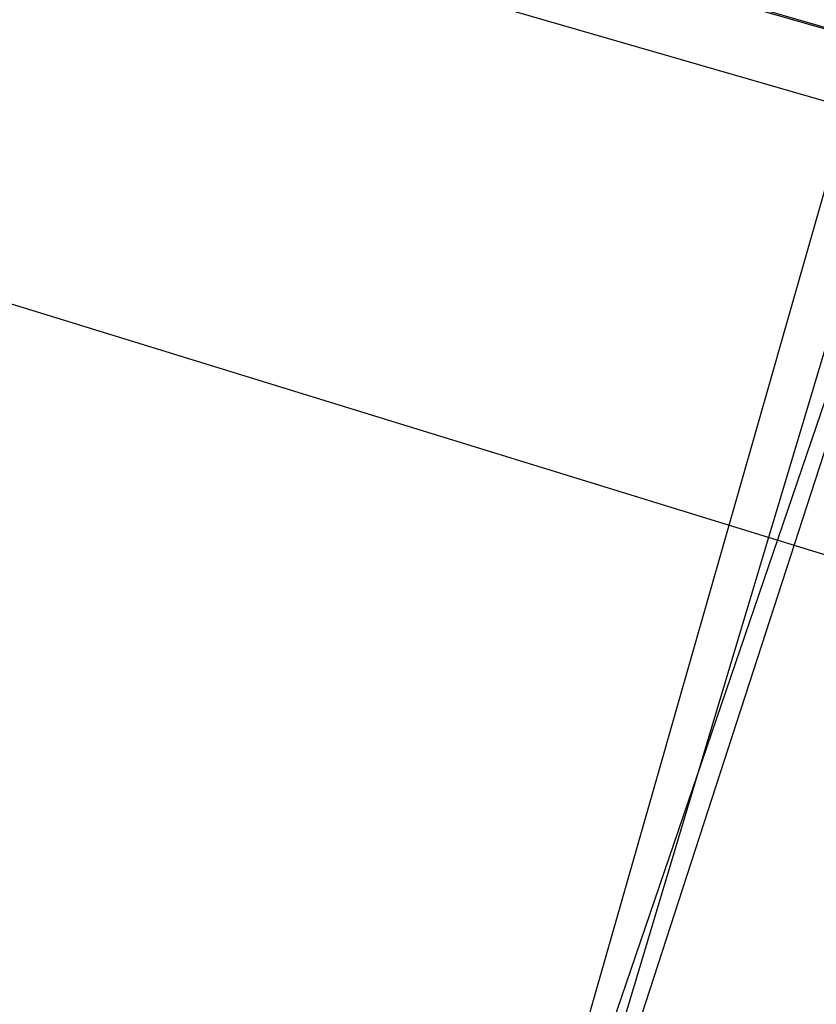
# Model space of a CAD drawing. Header units: feet. Extents: x -79 to 198, y -22 to 181.
# Tile 808 of 982: x 118.92 to 119.207, y 149.047 to 149.403. Entities that reach past the tile are written whole.
import ezdxf

# ---------------------------------------------------------------- set-up
doc = ezdxf.new("R2010")
doc.units = ezdxf.units.FT
doc.layers.add('A-AREA-UNIDAD', color=30, linetype='CONTINUOUS')
doc.layers.add('A-LINEA', color=7, linetype='CONTINUOUS')

msp = doc.modelspace()

# ---------------------------------------------------------------- linework, layer by layer
at = {"layer": 'A-AREA-UNIDAD'}
msp.add_lwpolyline([(122.848, 148.0889), (115.808, 150.2578), (115.2, 150.2578), (115.168, 150.4178), (111.328, 151.2178), (111.28, 151.3778), (104, 152.7289), (99.072, 153.3689), (92.192, 153.9022), (87.92, 153.9733), (87.92, 152.7289), (87.2, 149.8133), (91.36, 148.8889), (91.52, 148.5333), (92.672, 148.4089), (92.72, 147.2889), (92.512, 146.4889), (94.848, 146.0622), (96.96, 145.4222), (97.088, 143.9822), (93.088, 127.1644), (96.32, 126.4178)], dxfattribs=at)
at = {"layer": 'A-LINEA'}
for points in [[(115.56, 150.4711), (119.3467, 149.3911), (119.3467, 149.3778), (119.3467, 149.3644), (119.3333, 149.3644), (115.5467, 150.4578), (115.5467, 150.4711), (115.56, 150.4711)], [(115.56, 150.4711), (119.3467, 149.3911), (119.3467, 149.3778), (119.3467, 149.3644), (119.3333, 149.3644), (115.5467, 150.4578), (115.5467, 150.4711), (115.56, 150.4711)], [(115.5467, 150.4444), (119.3333, 149.3644), (119.3333, 149.3511), (119.3333, 149.3378), (115.5467, 150.4311), (115.5333, 150.4311), (115.5467, 150.4444)], [(115.5467, 150.4444), (119.3333, 149.3644), (119.3333, 149.3511), (119.3333, 149.3378), (115.5467, 150.4311), (115.5333, 150.4311), (115.5467, 150.4444)], [(119.3333, 148.7111), (119.0533, 148.8044), (119.24, 149.3511), (119.5067, 149.2578), (119.3333, 148.7111)], [(119.0533, 148.7911), (119.3333, 148.7111), (119.4933, 149.2711), (119.2133, 149.3511), (119.0533, 148.7911)], [(119.3333, 148.7111), (119.0533, 148.8044), (119.24, 149.3511), (119.5067, 149.2578), (119.3333, 148.7111)], [(119.0533, 148.7911), (119.3333, 148.7111), (119.4933, 149.2711), (119.2133, 149.3511), (119.0533, 148.7911)], [(119.32, 148.7244), (119.0667, 148.8044), (119.24, 149.3378), (119.5067, 149.2578), (119.32, 148.7244)], [(119.0667, 148.8044), (119.32, 148.7244), (119.48, 149.2711), (119.2267, 149.3378), (119.0667, 148.8044)], [(119.32, 148.7244), (119.0667, 148.8044), (119.24, 149.3378), (119.5067, 149.2578), (119.32, 148.7244)], [(119.0667, 148.8044), (119.32, 148.7244), (119.48, 149.2711), (119.2267, 149.3378), (119.0667, 148.8044)]]:
    msp.add_lwpolyline(points, dxfattribs=at)

doc.saveas('drawing.dxf')
